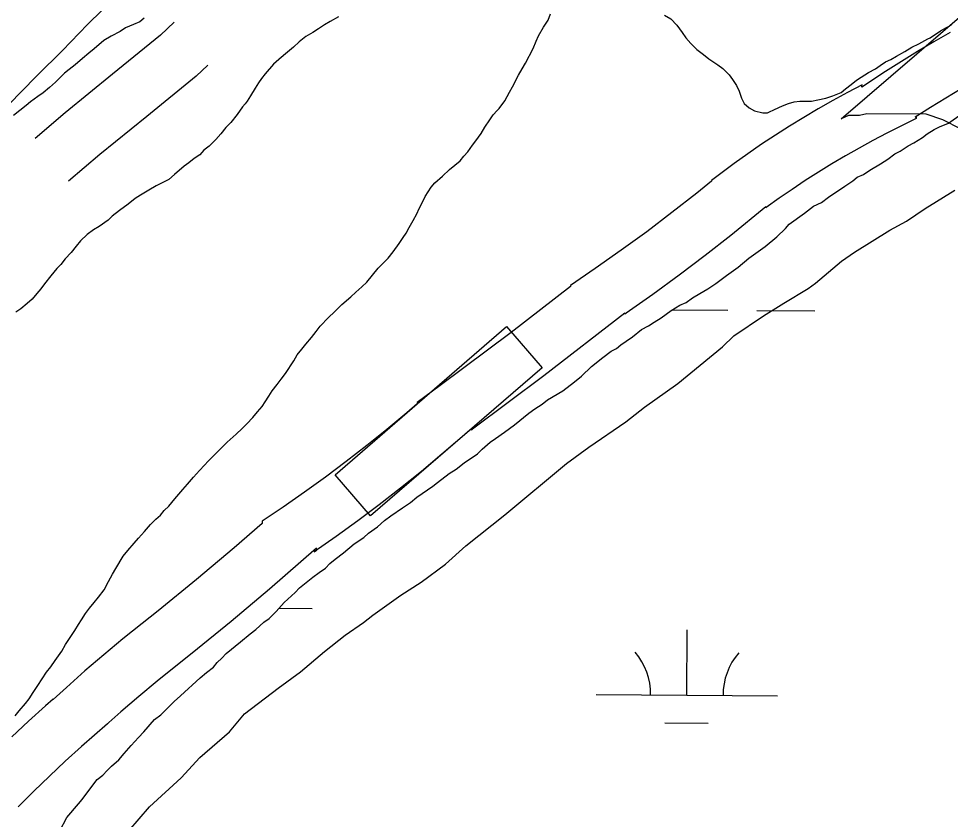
# Model space of a CAD drawing. Extents: x 3172231 to 3210228, y 940198 to 965780.
# Drawn here: x 3180193 to 3180707, y 962721 to 963163 of the extents above; entities that cross this region are included whole.
import ezdxf

# ---------------------------------------------------------------- set-up
doc = ezdxf.new("R2010")
doc.units = 0
for name, color, linetype in [('V-ROAD-CNTR', 7, 'Continuous'), ('V-SITE-VEGE', 7, 'Continuous'), ('V-TOPO-SHOR', 7, 'Continuous'), ('V-WETL-SWMP', 7, 'Continuous')]:
    doc.layers.add(name, color=color, linetype=linetype)

msp = doc.modelspace()

# ---------------------------------------------------------------- linework, layer by layer
at = {"layer": 'V-ROAD-CNTR'}
for points in [[(3180278.78, 963161.483), (3180271.114, 963154.308), (3180244.703, 963132.671), (3180218.602, 963111.444), (3180202.095, 963097.338)], [(3180706.741, 963155.707), (3180697.766, 963150.597), (3180688.772, 963145.271), (3180679.863, 963139.786), (3180671.072, 963134.158), (3180658.068, 963125.566), (3180658.068, 963126.765), (3180658.229, 963126.846), (3180650.059, 963122.578), (3180641.963, 963118.168), (3180633.946, 963113.617), (3180626.009, 963108.926), (3180618.158, 963104.097), (3180610.392, 963099.134), (3180602.71, 963094.035), (3180595.121, 963088.802), (3180587.631, 963083.443), (3180575.083, 963074.153), (3180575.083, 963073.726), (3180566.983, 963067.131), (3180553.268, 963056.354), (3180539.364, 963045.821), (3180525.277, 963035.53), (3180510.989, 963025.466), (3180497.333, 963016.114), (3180497.333, 963015.556), (3180464.53, 962990.119), (3180425.465, 962960.899), (3180412.724, 962951.57), (3180412.724, 962950.819), (3180407.01, 962945.875), (3180396.045, 962936.721), (3180384.921, 962927.757), (3180373.646, 962918.991), (3180362.216, 962910.423), (3180350.64, 962902.055), (3180338.888, 962893.868), (3180327.285, 962885.999), (3180327.285, 962884.858), (3180311.84, 962871.352), (3180291.058, 962853.812), (3180269.943, 962836.614), (3180261.022, 962829.53), (3180250.415, 962821.031), (3180239.881, 962812.293), (3180229.498, 962803.376), (3180219.303, 962794.316), (3180211.94, 962787.628), (3180211.94, 962787.807), (3180207.711, 962784.116), (3180198.392, 962775.692), (3180189.219, 962767.106)], [(3180297.276, 963137.704), (3180290.892, 963131.728), (3180263.673, 963109.431), (3180237.814, 963088.4), (3180220.529, 963073.629)], [(3180712.832, 963124.653), (3180704.28, 963119.589), (3180695.817, 963114.378), (3180687.43, 963109.008), (3180688.068, 963109.43), (3180688.068, 963108.231), (3180671.887, 963100.134), (3180664.181, 963096.108), (3180656.545, 963091.948), (3180648.984, 963087.657), (3180641.501, 963083.234), (3180634.094, 963078.679), (3180626.766, 963073.996), (3180619.522, 963069.187), (3180612.365, 963064.252), (3180605.285, 963059.187), (3180605.083, 963059.037), (3180605.083, 963059.464), (3180585.723, 963043.703), (3180571.594, 963032.602), (3180557.272, 963021.751), (3180542.765, 963011.152), (3180528.103, 963000.826), (3180527.333, 963000.298), (3180527.333, 963000.856), (3180482.708, 962966.251), (3180443.311, 962936.783), (3180442.724, 962936.354), (3180442.724, 962937.105), (3180426.438, 962923.015), (3180415.071, 962913.525), (3180403.541, 962904.233), (3180391.85, 962895.145), (3180380.002, 962886.263), (3180368.002, 962877.589), (3180355.882, 962869.146), (3180357.285, 962870.097), (3180357.285, 962871.238), (3180331.39, 962848.596), (3180310.208, 962830.718), (3180288.745, 962813.236), (3180279.73, 962806.078), (3180269.373, 962797.779), (3180259.231, 962789.367), (3180249.236, 962780.782), (3180239.353, 962772), (3180241.94, 962774.35), (3180241.94, 962774.171), (3180227.635, 962761.686), (3180218.702, 962753.612), (3180209.913, 962745.384), (3180201.269, 962737.004), (3180192.77, 962728.475)]]:
    msp.add_lwpolyline(points, dxfattribs=at)
msp.add_lwpolyline([(3180481.627, 962970.763), (3180387.096, 962888.977), (3180367.467, 962911.664), (3180461.998, 962993.45)], close=True, dxfattribs=at)
at = {"layer": 'V-SITE-VEGE'}
for points in [[(3180712.752, 963102.322), (3180702.61, 963107.51), (3180693.468, 963110.647), (3180660.866, 963110.94), (3180656.78, 963109.959), (3180650.667, 963110.014), (3180646.573, 963108.013), (3181031.505, 963439.028)], [(3180255.159, 963183.998), (3180230.884, 963160.156), (3180217.13, 963145.785), (3180203.091, 963131.996), (3180194.313, 963123.089), (3180188.167, 963116.476)], [(3180292.89, 962755.585), (3180309.319, 962769.704), (3180317.562, 962779.819), (3180336.029, 962793.918), (3180348.337, 962802.976), (3180361.684, 962814.066), (3180372.975, 962823.135), (3180383.227, 962830.176), (3180388.357, 962834.204), (3180403.742, 962845.273), (3180415.014, 962852.304), (3180428.35, 962862.374), (3180439.649, 962872.463), (3180461.198, 962889.592), (3180495.078, 962917.816), (3180507.389, 962926.876), (3180527.893, 962940.956), (3180538.156, 962949.015), (3180556.615, 962962.095), (3180581.25, 962982.254), (3180587.417, 962988.312), (3180603.821, 962999.371), (3180615.091, 963006.404), (3180628.409, 963014.434), (3180632.513, 963017.455), (3180646.886, 963029.553), (3180654.065, 963034.582), (3180673.533, 963046.635), (3180682.749, 963051.646), (3180693.001, 963058.685), (3180709.393, 963068.729)], [(3180190.023, 962647.486), (3180201.332, 962658.592), (3180212.667, 962672.754), (3180221.928, 962682.861), (3180229.152, 962692.986), (3180243.543, 962707.122), (3180253.806, 962715.18), (3180265.133, 962728.324), (3180282.6, 962744.471), (3180292.89, 962755.585)]]:
    msp.add_lwpolyline(points, dxfattribs=at)
at = {"layer": 'V-TOPO-SHOR'}
for points in [[(3180369.29, 963164.346), (3180364.713, 963161.831), (3180361.594, 963159.945), (3180358.266, 963157.852), (3180355.147, 963155.756), (3180351.403, 963153.452), (3180347.661, 963150.524), (3180344.544, 963147.595), (3180341.22, 963144.875), (3180336.647, 963141.111), (3180336.438, 963140.902), (3180333.53, 963138.185), (3180328.963, 963132.958), (3180326.886, 963130.451), (3180325.227, 963127.947), (3180323.362, 963125.022), (3180320.873, 963120.846), (3180319.008, 963117.924), (3180317.971, 963116.461), (3180316.517, 963114.79), (3180313.406, 963110.403), (3180310.085, 963106.017), (3180307.176, 963103.299), (3180304.479, 963099.748), (3180301.78, 963096.612), (3180298.04, 963093.059), (3180295.13, 963090.757), (3180292.847, 963088.248), (3180289.727, 963086.155), (3180286.815, 963083.853), (3180284.323, 963081.971), (3180278.918, 963077.369), (3180275.801, 963074.649), (3180268.727, 963071.086), (3180264.775, 963068.78), (3180260.199, 963066.056), (3180257.287, 963064.172), (3180253.339, 963061.032), (3180248.556, 963057.475), (3180244.608, 963054.337), (3180242.322, 963052.246), (3180237.331, 963048.687), (3180234.212, 963046.803), (3180230.677, 963044.29), (3180227.147, 963040.737), (3180224.654, 963037.81), (3180221.957, 963034.259), (3180218.633, 963030.914), (3180216.143, 963027.781), (3180214.066, 963025.481), (3180210.744, 963021.512), (3180207.218, 963017.125), (3180205.143, 963014.201), (3180203.066, 963011.694), (3180200.367, 963008.558), (3180197.666, 963006.259), (3180194.133, 963003.33), (3180191.43, 963001.446)], [(3180283.432, 962903.588), (3180286.131, 962906.515), (3180289.453, 962910.275), (3180292.775, 962914.037), (3180295.474, 962916.964), (3180297.553, 962919.262), (3180301.497, 962923.235), (3180304.821, 962926.579), (3180307.938, 962929.715), (3180312.925, 962934.105), (3180316.249, 962937.243), (3180318.741, 962939.752), (3180322.065, 962943.305), (3180324.765, 962946.439), (3180327.255, 962949.363), (3180328.914, 962951.87), (3180330.988, 962955.003), (3180332.854, 962957.926), (3180335.551, 962961.477), (3180337.835, 962964.402), (3180340.116, 962967.535), (3180344.679, 962974.635), (3180346.545, 962977.767), (3180349.244, 962980.9), (3180351.319, 962983.825), (3180354.434, 962987.376), (3180357.131, 962990.72), (3180359.206, 962993.645), (3180363.775, 962998.452), (3180367.099, 963001.587), (3180371.254, 963005.56), (3180376.241, 963009.953), (3180378.942, 963012.462), (3180382.268, 963015.391), (3180384.97, 963017.899), (3180388.083, 963021.868), (3180391.196, 963025.631), (3180393.897, 963028.346), (3180396.803, 963031.275), (3180399.502, 963034.617), (3180402.822, 963039.213), (3180405.104, 963042.553), (3180406.762, 963045.06), (3180408.419, 963048.189), (3180410.492, 963051.947), (3180412.564, 963055.705), (3180413.806, 963058.628), (3180415.255, 963061.34), (3180417.117, 963065.306), (3180420.437, 963070.318), (3180422.512, 963072.825), (3180426.669, 963076.38), (3180430.615, 963080.144), (3180433.526, 963082.446), (3180436.436, 963084.955), (3180438.511, 963087.464), (3180440.796, 963089.971), (3180443.284, 963093.522), (3180445.152, 963096.029), (3180448.056, 963099.998), (3180450.131, 963103.547), (3180452.826, 963107.514), (3180454.694, 963110.229), (3180456.977, 963112.736), (3180458.016, 963113.783), (3180461.129, 963117.961), (3180463.615, 963122.759), (3180465.272, 963125.684), (3180468.585, 963132.153), (3180470.658, 963135.702), (3180472.524, 963138.836), (3180476.665, 963146.975), (3180478.32, 963150.94), (3180479.77, 963153.862), (3180482.463, 963158.663), (3180484.951, 963162.632), (3180486.399, 963165.97)], [(3180549.125, 963165.337), (3180552.674, 963163.262), (3180556.021, 963159.732)], [(3180556.021, 963159.732), (3180558.949, 963155.781), (3180561.042, 963152.871), (3180563.762, 963149.754), (3180567.107, 963146.43), (3180570.66, 963143.524), (3180573.584, 963141.24), (3180578.596, 963137.922), (3180581.311, 963135.848), (3180584.865, 963132.315), (3180586.749, 963129.821), (3180588.844, 963126.495), (3180590.312, 963123.371), (3180591.574, 963119.417), (3180593.042, 963116.504), (3180595.967, 963114.221), (3180598.889, 963112.564), (3180603.479, 963111.327), (3180605.98, 963111.335), (3180606.811, 963111.755), (3180609.932, 963113.224), (3180614.303, 963115.323), (3180617.633, 963116.582), (3180620.756, 963117.426), (3180623.879, 963117.852), (3180627.004, 963117.862), (3180630.339, 963117.875), (3180633.673, 963118.509), (3180638.254, 963119.566), (3180642, 963120.828), (3180646.577, 963122.718), (3180649.074, 963124.602), (3180652.191, 963127.111), (3180655.101, 963129.413), (3180657.595, 963131.088), (3180661.757, 963133.603), (3180665.501, 963135.698), (3180668.204, 963137.582), (3180671.114, 963139.467), (3180674.026, 963140.935), (3180677.148, 963142.612), (3180681.725, 963145.336), (3180685.675, 963147.64), (3180689.421, 963149.528), (3180692.749, 963151.415), (3180694.412, 963152.252), (3180695.662, 963152.881), (3180701.486, 963156.651), (3180704.814, 963158.538), (3180707.517, 963160.006)], [(3180191.098, 962778.679), (3180193.172, 962781.392), (3180196.701, 962785.363), (3180198.778, 962788.081), (3180201.059, 962791.421), (3180203.548, 962795.388), (3180208.315, 962802.698), (3180210.808, 962805.622), (3180213.089, 962809.171), (3180216.823, 962814.394), (3180218.895, 962817.943), (3180220.97, 962821.283), (3180223.872, 962825.67), (3180225.945, 962829.01), (3180227.605, 962831.515), (3180229.887, 962835.066), (3180231.959, 962837.991), (3180234.659, 962841.124), (3180236.942, 962844.049), (3180240.055, 962848.227), (3180242.542, 962852.818), (3180244.821, 962856.785), (3180246.478, 962859.917), (3180250.623, 962866.806), (3180253.113, 962869.942), (3180256.644, 962873.911), (3180259.136, 962876.628), (3180262.458, 962880.391), (3180265.78, 962884.153), (3180268.688, 962887.077), (3180271.183, 962889.377), (3180273.257, 962891.886), (3180275.75, 962894.395), (3180279.072, 962898.364), (3180281.355, 962900.873), (3180283.432, 962903.588)]]:
    msp.add_lwpolyline(points, dxfattribs=at)
at = {"layer": 'V-WETL-SWMP'}
for p, q in [((3180553.486, 963002.712), (3180584.068, 963002.503)), ((3180600.068, 963002.394), (3180632.067, 963002.177)), ((3180336.592, 962838.01), (3180354.943, 962837.885)), ((3180561.466, 962790.048), (3180561.711, 962826.047)), ((3180511.467, 962790.389), (3180611.465, 962789.708)), ((3180549.361, 962774.699), (3180573.36, 962774.536))]:
    msp.add_line(p, q, dxfattribs=at)
for points in [[(3180262.24, 963163.71), (3180259.771, 963161.723), (3180256.311, 963160.227), (3180251.863, 963158.233), (3180248.9, 963156.244), (3180243.958, 963153.753), (3180240.007, 963151.266), (3180234.576, 963146.794), (3180231.615, 963144.31), (3180228.16, 963141.329), (3180224.211, 963137.852), (3180220.754, 963135.366), (3180218.286, 963133.379), (3180213.352, 963128.413), (3180209.897, 963125.433), (3180206.442, 963122.452), (3180203.479, 963120.463), (3180199.529, 963117.48), (3180197.06, 963115.493), (3180190.148, 963110.026)], [(3180347.878, 962849.196), (3180355.283, 962855.159), (3180358.74, 962857.645), (3180362.197, 962860.13), (3180364.663, 962862.613), (3180367.625, 962865.097), (3180372.069, 962868.576), (3180377.992, 962873.544), (3180383.425, 962877.026), (3180385.892, 962879.509), (3180390.831, 962882.989), (3180394.779, 962886.466), (3180398.236, 962888.952), (3180404.656, 962893.427), (3180409.101, 962896.411), (3180412.556, 962899.392), (3180421.446, 962905.359), (3180423.915, 962907.347), (3180430.333, 962912.317), (3180434.285, 962914.804), (3180438.728, 962918.283), (3180446.137, 962923.256), (3180448.603, 962925.739), (3180453.045, 962929.713), (3180456.009, 962931.702), (3180460.947, 962935.182), (3180466.379, 962939.159), (3180474.277, 962945.618), (3180477.734, 962948.104), (3180481.686, 962950.592), (3180484.647, 962953.076), (3180493.046, 962958.052), (3180499.464, 962963.022), (3180503.414, 962966.004), (3180508.841, 962971.466), (3180515.26, 962976.436), (3180519.703, 962979.915), (3180522.668, 962981.409), (3180525.137, 962983.396), (3180528.1, 962985.386), (3180531.557, 962987.871), (3180536.493, 962991.847), (3180540.447, 962993.839), (3180543.41, 962995.828), (3180547.362, 962998.316), (3180552.793, 963002.293), (3180557.733, 963005.278), (3180561.193, 963006.774), (3180564.65, 963009.26), (3180568.602, 963011.747), (3180573.048, 963014.236), (3180577.493, 963017.22), (3180583.418, 963021.693), (3180589.838, 963026.168), (3180595.762, 963031.136), (3180604.65, 963037.599), (3180611.067, 963043.064), (3180616.003, 963047.534), (3180617.974, 963050.015), (3180626.37, 963055.981), (3180631.306, 963059.957), (3180635.755, 963061.951), (3180639.705, 963064.933), (3180648.595, 963070.901), (3180653.04, 963073.884), (3180655.508, 963075.872), (3180658.968, 963077.368), (3180662.425, 963079.854), (3180668.353, 963083.337), (3180672.305, 963085.824), (3180676.255, 963088.807), (3180679.22, 963090.301), (3180683.665, 963093.285), (3180686.63, 963094.779), (3180691.57, 963097.765), (3180694.038, 963099.752), (3180697.99, 963102.24), (3180700.955, 963103.734), (3180705.898, 963105.729), (3180712.811, 963110.701)], [(3180215.659, 962715.139), (3180219.595, 962722.576), (3180226.005, 962730.02), (3180227.977, 962732.501), (3180233.891, 962740.439), (3180236.357, 962743.417), (3180239.318, 962745.901), (3180241.785, 962748.384), (3180244.252, 962750.866), (3180248.201, 962754.343), (3180251.159, 962757.818), (3180255.105, 962762.285), (3180259.05, 962766.752), (3180262.01, 962769.731), (3180267.927, 962776.679), (3180271.384, 962779.165), (3180274.344, 962782.144), (3180278.785, 962786.613), (3180282.24, 962789.593), (3180293.097, 962799.527), (3180296.552, 962802.507), (3180300.502, 962805.49), (3180302.474, 962807.971), (3180304.941, 962810.453), (3180307.408, 962812.936), (3180315.306, 962819.395), (3180320.736, 962823.867), (3180323.698, 962826.351), (3180328.14, 962830.325), (3180331.103, 962832.314), (3180335.05, 962836.286), (3180339.489, 962841.25), (3180345.411, 962846.713), (3180347.878, 962849.196)]]:
    msp.add_lwpolyline(points, dxfattribs=at)
for centre, start, end in [((3180506.227, 962790.899), 358.83817, 40.38182), ((3180616.711, 962790.147), 138.83816, 180.38182)]:
    msp.add_arc(centre, 35.246, start, end, dxfattribs=at)

doc.saveas('drawing.dxf')
